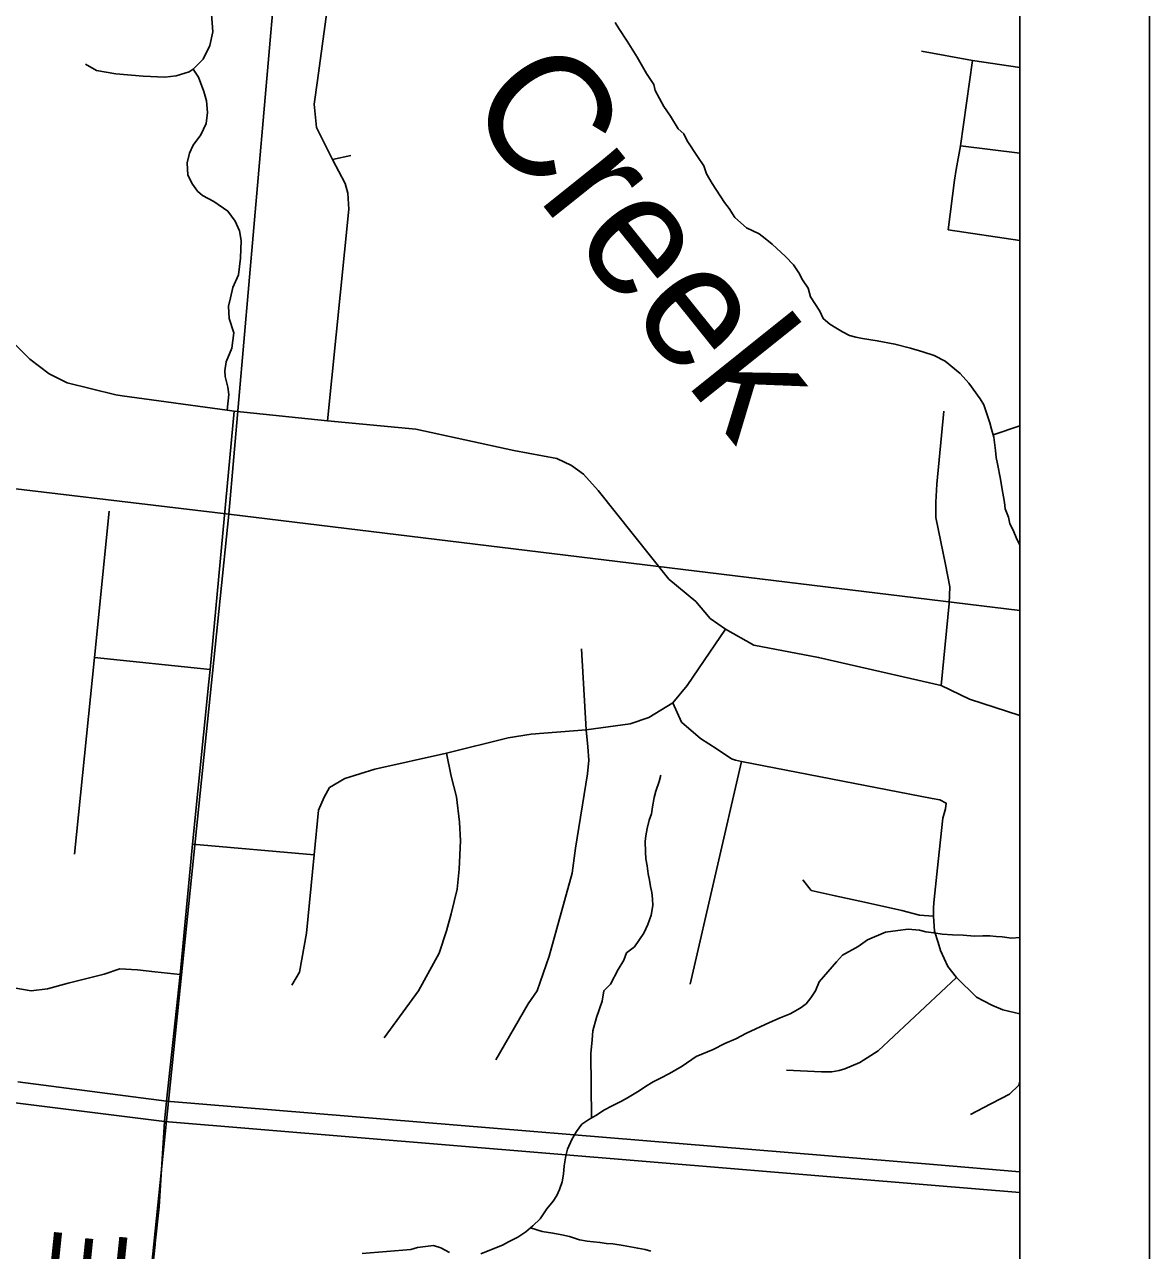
# Model space of a CAD drawing. Extents: x 0 to 34, y 0 to 22.
# Drawn here: x 8.131 to 9, y 15.353 to 16.3 of the extents above; entities that cross this region are included whole.
import ezdxf

# ---------------------------------------------------------------- set-up
doc = ezdxf.new("R2010")
doc.units = 0
for name, color, linetype in [('Default', 7, 'Continuous'), ('GM_X_County_Road', 7, 'Continuous'), ('GM_X_County_Road_Text', 7, 'Continuous'), ('GM_X_Interstate_Route', 7, 'Continuous'), ('GM_X_Minor_River', 7, 'Continuous'), ('GM_X_Minor_River_Text', 7, 'Continuous'), ('GM_X_Section', 7, 'Continuous'), ('GM_X_State_Route', 7, 'Continuous'), ('GM_X_Township_Road', 7, 'Continuous'), ('GM_X_US_Route', 7, 'Continuous'), ('SH_Data', 7, 'Continuous')]:
    doc.layers.add(name, color=color, linetype=linetype)

msp = doc.modelspace()

# ---------------------------------------------------------------- linework, layer by layer
at = {"layer": 'Default'}
for points in [[(8.9, 15.84734), (8.9, 16.86536), (8.3778, 16.94094), (8.28905, 15.92176)], [(8.9, 14.83874), (8.9, 15.84734), (8.28905, 15.92176), (8.18688, 14.92677)]]:
    msp.add_lwpolyline(points, close=True, dxfattribs=at)
at = {"layer": 'GM_X_County_Road'}
for points in [[(8.10611, 16.07103), (8.1353, 16.04166), (8.15047, 16.03017), (8.16427, 16.02327), (8.20189, 16.01409), (8.20678, 16.01341), (8.28769, 16.00211), (8.29308, 16.00136), (8.3654, 15.99403), (8.43343, 15.98746), (8.50917, 15.97117), (8.54239, 15.96482), (8.55362, 15.95953), (8.56291, 15.95279), (8.57429, 15.94027), (8.62876, 15.87172), (8.6496, 15.85443), (8.6608, 15.84136), (8.67262, 15.83296), (8.6944, 15.82068), (8.7445, 15.81118), (8.83909, 15.78939), (8.86097, 15.77902), (8.9, 15.76624)], [(8.27376, 15.79229), (8.27475, 15.80193), (8.29308, 16.00136)], [(8.23219, 15.35854), (8.23517, 15.38665), (8.23938, 15.45267), (8.24103, 15.46823), (8.25142, 15.56616), (8.2609, 15.66701), (8.27376, 15.79229)], [(8.20307, 15.08247), (8.22602, 15.30032), (8.23208, 15.35753), (8.23219, 15.35854)]]:
    msp.add_lwpolyline(points, dxfattribs=at)
at = {"layer": 'GM_X_Interstate_Route'}
for points in [[(7.82441, 15.50991), (7.96697, 15.4893), (8.1262, 15.46671), (8.23938, 15.45267), (8.83134, 15.40332), (8.9, 15.39773)], [(8.12608, 15.48315), (8.24103, 15.46823), (8.8332, 15.41932), (8.9, 15.41385)]]:
    msp.add_lwpolyline(points, dxfattribs=at)
at = {"layer": 'GM_X_Minor_River'}
msp.add_line((8.87937, 15.98315), (8.9, 15.99019), dxfattribs=at)
for points in [[(8.58729, 16.30174), (8.59021, 16.29709), (8.59679, 16.28739), (8.60444, 16.27499), (8.6117, 16.26222), (8.61718, 16.2537), (8.6182, 16.2491), (8.62509, 16.23672), (8.63021, 16.22935), (8.63604, 16.21967), (8.6405, 16.21574), (8.64301, 16.21034), (8.65106, 16.19831), (8.6558, 16.19095), (8.65792, 16.1848), (8.66228, 16.17744), (8.67177, 16.16271), (8.67545, 16.15804), (8.67983, 16.15106), (8.68874, 16.1432), (8.6985, 16.13836), (8.70335, 16.1348), (8.70855, 16.13047), (8.71895, 16.12104), (8.72523, 16.1144), (8.72925, 16.10819), (8.73215, 16.10278), (8.73654, 16.09657), (8.73826, 16.08967), (8.74557, 16.07881), (8.74808, 16.07303), (8.75329, 16.0687), (8.75778, 16.0659), (8.76301, 16.06271), (8.76826, 16.0599), (8.77317, 16.05862), (8.77847, 16.05771), (8.78983, 16.05588), (8.80345, 16.05321), (8.81554, 16.05021), (8.82497, 16.04728), (8.83363, 16.04437), (8.84226, 16.03995), (8.8538, 16.03049), (8.86044, 16.02307), (8.86925, 16.01102), (8.87216, 16.00638), (8.87428, 16.00023), (8.87673, 15.99254), (8.87812, 15.98756), (8.87986, 15.98142), (8.8811, 15.97111), (8.88172, 15.96576), (8.88273, 15.96078), (8.88507, 15.94892), (8.88604, 15.94242), (8.88801, 15.93095), (8.88864, 15.92598), (8.89112, 15.91944), (8.89213, 15.91447), (8.89466, 15.90945), (8.89751, 15.90252), (8.9, 15.89822)], [(8.56925, 15.45536), (8.56856, 15.50523), (8.56961, 15.51585), (8.57017, 15.52269), (8.57311, 15.53288), (8.57726, 15.54571), (8.57861, 15.55366), (8.58369, 15.55885), (8.5897, 15.5701), (8.59407, 15.57721), (8.59612, 15.58285), (8.60234, 15.58763), (8.60946, 15.59809), (8.61269, 15.60485), (8.61516, 15.61201), (8.6165, 15.61959), (8.61625, 15.62454), (8.61563, 15.6295), (8.61461, 15.6341), (8.61398, 15.63906), (8.61297, 15.64404), (8.612, 15.65016), (8.611, 15.65551), (8.61076, 15.66085), (8.6106, 15.66885), (8.6111, 15.6734), (8.61201, 15.67908), (8.6137, 15.6855), (8.61536, 15.69041), (8.61626, 15.69571), (8.6176, 15.7029), (8.61887, 15.70782), (8.62135, 15.71536), (8.62262, 15.72027)], [(8.4838, 15.35041), (8.49456, 15.35467), (8.50033, 15.35718), (8.50496, 15.35971), (8.51228, 15.36331), (8.51848, 15.36733), (8.52393, 15.37212), (8.52939, 15.3773), (8.53455, 15.38514), (8.53965, 15.39109), (8.54243, 15.39558), (8.54445, 15.40009), (8.54652, 15.40613), (8.54743, 15.41181), (8.54798, 15.41826), (8.54934, 15.42622), (8.55061, 15.43113), (8.55385, 15.43865), (8.55745, 15.44502), (8.56178, 15.45061), (8.5672, 15.45426), (8.5726, 15.45716), (8.57918, 15.46154), (8.58498, 15.4648), (8.5923, 15.4684), (8.59693, 15.47094), (8.60582, 15.4764), (8.61085, 15.47968), (8.61666, 15.48333), (8.62244, 15.48621), (8.62938, 15.48982), (8.63903, 15.49526), (8.64988, 15.50295), (8.66296, 15.5083), (8.67221, 15.51299), (8.68067, 15.51656), (8.68878, 15.52089), (8.70649, 15.52915), (8.71495, 15.53272), (8.72264, 15.53593), (8.73037, 15.54028), (8.73502, 15.54358), (8.73856, 15.54805), (8.74213, 15.55366), (8.74497, 15.56043), (8.75832, 15.57604), (8.76303, 15.58124), (8.77499, 15.58775), (8.78235, 15.59288), (8.7962, 15.59896), (8.80574, 15.60021), (8.81376, 15.60113), (8.82249, 15.60051), (8.8274, 15.59923), (8.83345, 15.5983), (8.83989, 15.59736), (8.84786, 15.59675), (8.85622, 15.59652), (8.86495, 15.5959), (8.87142, 15.5961), (8.87674, 15.59595), (8.88167, 15.59543), (8.88623, 15.5953), (8.89343, 15.59434), (8.9, 15.59486)], [(8.52193, 15.37036), (8.53104, 15.36774), (8.53937, 15.36636), (8.54618, 15.36503), (8.55223, 15.36372), (8.55976, 15.36123), (8.56582, 15.36029), (8.57568, 15.35926), (8.5806, 15.35836), (8.58554, 15.35822), (8.59349, 15.35686), (8.60484, 15.35464), (8.61052, 15.35372), (8.61505, 15.35245)], [(8.39215, 15.3507), (8.42951, 15.35383), (8.43487, 15.3552), (8.44708, 15.35676), (8.45274, 15.35508), (8.45949, 15.35147)]]:
    msp.add_lwpolyline(points, dxfattribs=at)
at = {"layer": 'GM_X_Section'}
for points in [[(7.27109, 17.04431), (8.3778, 16.94094), (8.28905, 15.92176), (7.20645, 16.05068)], [(7.20645, 16.05068), (8.28905, 15.92176), (8.18688, 14.92677), (7.14962, 15.05117)]]:
    msp.add_lwpolyline(points, close=True, dxfattribs=at)
at = {"layer": 'GM_X_State_Route'}
msp.add_lwpolyline([(8.9, 14.1), (8.9, 16.86165), (8.87084, 16.86594), (8.72454, 16.88714), (7.84984, 16.99282), (7.58925, 17.01579), (7.54703, 17.01951), (7.29572, 17.04162), (7.269, 17.04472), (7.04958, 17.05695), (6.75273, 17.07349), (6.46374, 17.08993), (6.40151, 17.09347), (6.29973, 17.1032), (5.76684, 17.16751), (5.68707, 17.17089), (5.66212, 17.17343), (5.65441, 17.17428), (5.37857, 17.20471), (5.30005, 16.42444), (5.24989, 15.92598), (5.17149, 15.14686)], dxfattribs=at)
at = {"layer": 'GM_X_Township_Road'}
for p, q in [((8.36905, 16.19599), (8.38324, 16.199)), ((8.85404, 16.20642), (8.9, 16.20079)), ((8.8445, 16.1415), (8.9, 16.13332)), ((8.18526, 15.8111), (8.27475, 15.80193)), ((8.64528, 15.55862), (8.68491, 15.73075)), ((8.2609, 15.66701), (8.35498, 15.65869))]:
    msp.add_line(p, q, dxfattribs=at)
for points in [[(8.17828, 16.26947), (8.18701, 16.26456), (8.20174, 16.2621), (8.22303, 16.26019), (8.23967, 16.25937), (8.2484, 16.26047), (8.25849, 16.26374), (8.2615, 16.26565), (8.26914, 16.27329), (8.27432, 16.28393), (8.27678, 16.29457), (8.26995, 16.38434)], [(8.3654, 15.99403), (8.38185, 16.15759), (8.38085, 16.16994), (8.37881, 16.17722), (8.36905, 16.19599), (8.35672, 16.22065), (8.35509, 16.23857), (8.35764, 16.25695), (8.36849, 16.33686)], [(8.9, 16.26705), (8.86335, 16.27248), (8.82404, 16.27947)], [(8.28769, 16.00211), (8.28905, 16.01436), (8.28823, 16.02009), (8.28632, 16.02828), (8.28605, 16.03264), (8.28714, 16.03947), (8.29151, 16.05011), (8.29287, 16.06184), (8.28933, 16.07302), (8.28878, 16.08257), (8.29042, 16.08912), (8.29205, 16.09703), (8.29642, 16.10686), (8.29806, 16.11968), (8.2986, 16.13332), (8.29724, 16.14069), (8.29396, 16.14833), (8.28823, 16.15597), (8.27759, 16.16333), (8.26886, 16.16797), (8.26477, 16.17152), (8.26095, 16.1767), (8.2574, 16.1838), (8.25686, 16.19335), (8.25877, 16.20071), (8.2615, 16.20699), (8.2675, 16.2149), (8.27159, 16.22363), (8.27268, 16.23209), (8.27186, 16.24109), (8.26968, 16.24846), (8.26559, 16.25937), (8.2615, 16.26565)], [(8.85084, 16.18813), (8.85404, 16.20642), (8.86335, 16.27248)], [(8.8445, 16.1415), (8.8494, 16.17989), (8.85084, 16.18813)], [(8.83909, 15.78939), (8.8454, 15.85282), (8.8458, 15.86572), (8.84254, 15.88291), (8.83492, 15.91923), (8.83491, 15.93101), (8.83572, 15.94504), (8.84127, 16.00146)], [(8.16991, 15.65905), (8.18526, 15.8111), (8.1967, 15.92429)], [(8.33762, 15.558), (8.34364, 15.56805), (8.34916, 15.59825), (8.35498, 15.65869), (8.3583, 15.69323), (8.3628, 15.70333), (8.36676, 15.71067), (8.37874, 15.71767), (8.40179, 15.72486), (8.45715, 15.73712), (8.50491, 15.7491), (8.52249, 15.7519), (8.56496, 15.75532), (8.59903, 15.75999), (8.61351, 15.76481), (8.63202, 15.77601), (8.64291, 15.78955), (8.65613, 15.80869), (8.67262, 15.83296)], [(8.49536, 15.50025), (8.52025, 15.54354), (8.52716, 15.55369), (8.53649, 15.58046), (8.55423, 15.64455), (8.55672, 15.66385), (8.56605, 15.72125), (8.56699, 15.73167), (8.56636, 15.7421), (8.56496, 15.75532), (8.56138, 15.81786)], [(8.8368, 15.59081), (8.8341, 15.59978), (8.83316, 15.61128), (8.83333, 15.61829), (8.83381, 15.62413), (8.83683, 15.65361), (8.84047, 15.68697), (8.84239, 15.69426), (8.84296, 15.69867), (8.83817, 15.70116), (8.83223, 15.70212), (8.68491, 15.73075), (8.68025, 15.73187), (8.6773, 15.73289), (8.66609, 15.74028), (8.65343, 15.74866), (8.63863, 15.76127), (8.63202, 15.77601)], [(8.40907, 15.51729), (8.43553, 15.55369), (8.45155, 15.58279), (8.45715, 15.60006), (8.46073, 15.61313), (8.4654, 15.63211), (8.46695, 15.64766), (8.46788, 15.6696), (8.46726, 15.68392), (8.46477, 15.70352), (8.46073, 15.71938), (8.45715, 15.73712)], [(8.73234, 15.63923), (8.73885, 15.63118), (8.75726, 15.62696), (8.77988, 15.62217), (8.80888, 15.6157), (8.8223, 15.61205), (8.83316, 15.61128)], [(8.9, 15.53569), (8.88682, 15.53881), (8.8782, 15.54245), (8.8665, 15.54879), (8.85097, 15.56393), (8.84426, 15.57246), (8.8386, 15.58483), (8.8368, 15.59081)], [(8.03995, 15.54441), (8.07583, 15.55898), (8.08796, 15.56085), (8.10508, 15.55898), (8.1365, 15.55369), (8.14895, 15.55525), (8.16513, 15.55961), (8.19283, 15.56645), (8.20496, 15.5705), (8.21865, 15.56988), (8.23203, 15.56832), (8.25142, 15.56616)], [(8.71982, 15.49222), (8.74667, 15.49088), (8.75472, 15.49088), (8.76028, 15.49203), (8.76488, 15.49337), (8.77631, 15.49826), (8.79038, 15.50718), (8.85097, 15.56393)], [(8.9, 15.48382), (8.89909, 15.48072), (8.89179, 15.47384), (8.88548, 15.47036), (8.87762, 15.46615), (8.86168, 15.45806)]]:
    msp.add_lwpolyline(points, dxfattribs=at)
at = {"layer": 'GM_X_US_Route'}
msp.add_lwpolyline([(7.82441, 15.50991), (7.96697, 15.4893), (8.1262, 15.46671), (8.23938, 15.45267), (8.83134, 15.40332), (8.9, 15.39773)], dxfattribs=at)
at = {"layer": 'SH_Data'}
for p, q in [((9, 21), (9, 14)), ((8.9, 20.9), (8.9, 14.1))]:
    msp.add_line(p, q, dxfattribs=at)

# ---------------------------------------------------------------- texts
at = {"layer": 'GM_X_County_Road_Text'}
msp.add_text('RACE', height=0.056818, rotation=84.05855, dxfattribs=at).set_placement((8.18922, 15.15617))
at = {"layer": 'GM_X_Minor_River_Text'}
msp.add_text('Creek', height=0.094688, rotation=308.71169, dxfattribs=at).set_placement((8.4695, 16.2376))

doc.saveas('drawing.dxf')
